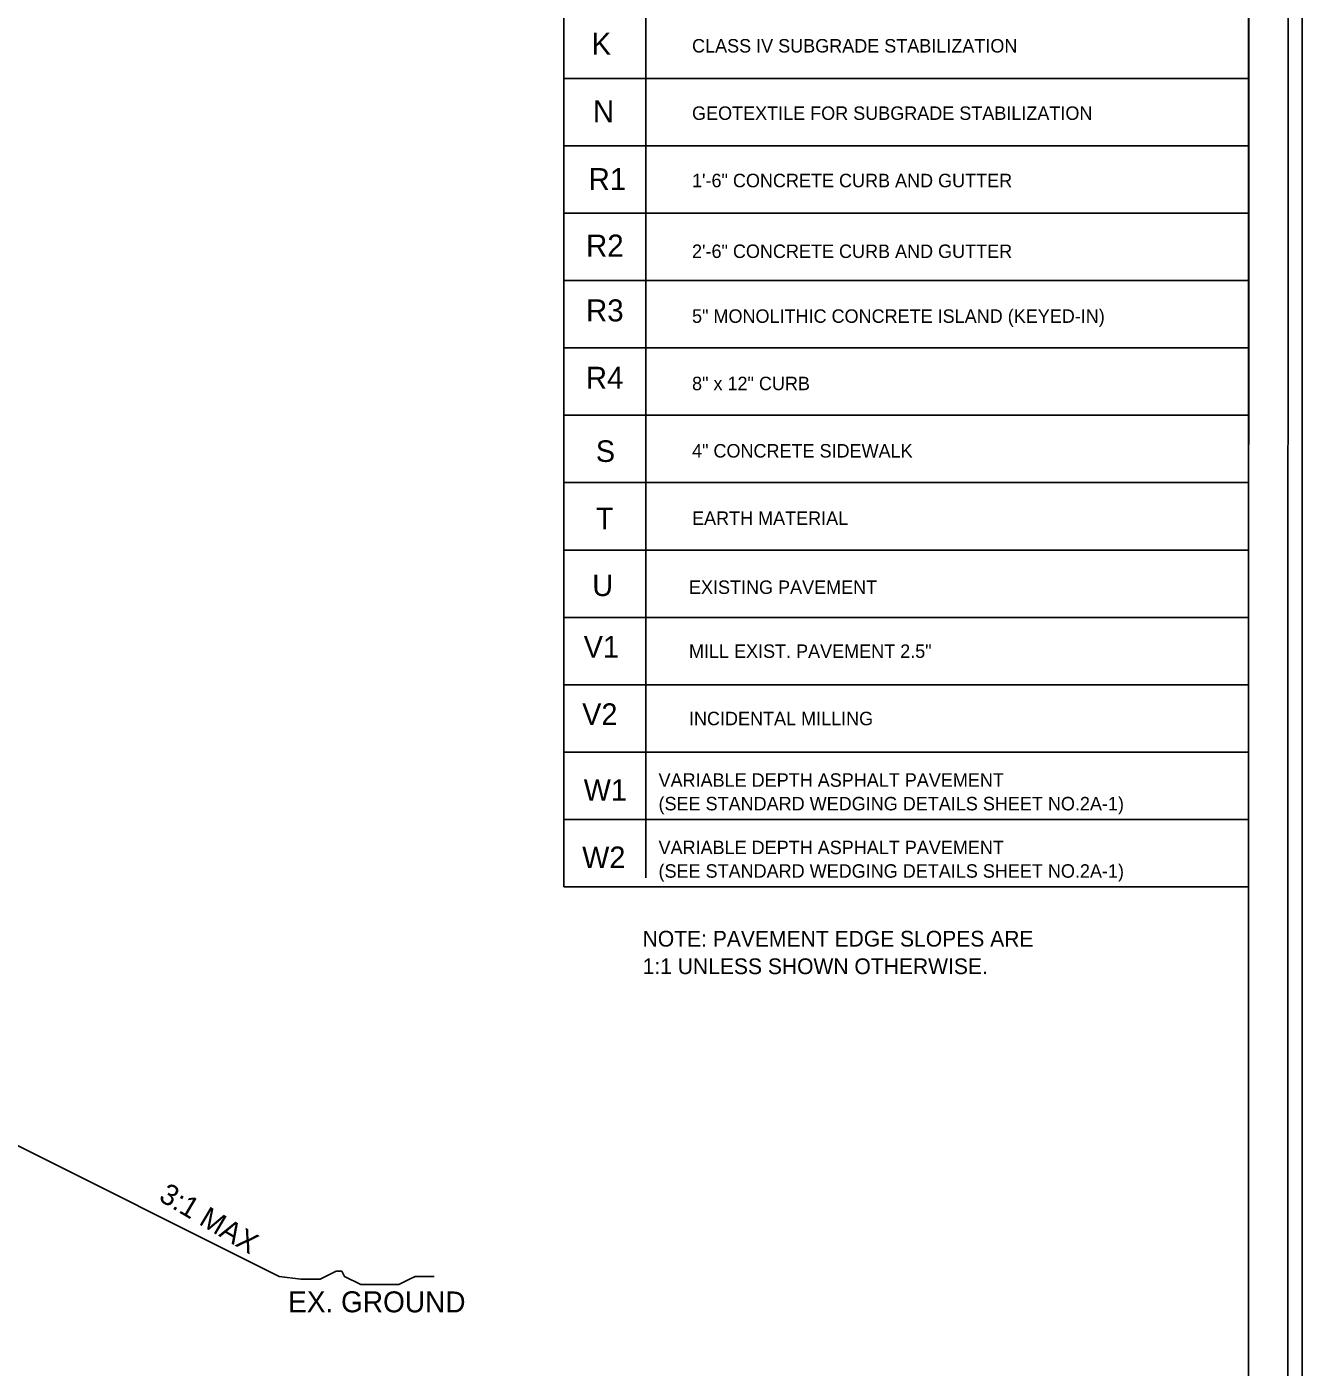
# Model space of a CAD drawing. Extents: x 2320980 to 2456309, y 595047 to 606177.
# Drawn here: x 2455964.5 to 2456045.5, y 595916.5 to 596001.6 of the extents above; entities that cross this region are included whole.
import ezdxf

# ---------------------------------------------------------------- set-up
doc = ezdxf.new("R2010")
doc.units = 0
for name, color, linetype in [('Old_Level_1', 7, 'Continuous'), ('Old_Level_21', 7, 'Continuous'), ('Prop Dimension', 7, 'Continuous'), ('Prop Pavement Schedule Description CELL', 7, 'Continuous'), ('Sheet Plan CELL', 7, 'Continuous'), ('Sheet Plot Border Inside CELL', 7, 'Continuous'), ('Sheet Plot Border Outside CELL', 7, 'Continuous'), ('Typical Slope Point Local CELL', 7, 'Continuous')]:
    doc.layers.add(name, color=color, linetype=linetype)

msp = doc.modelspace()

# ---------------------------------------------------------------- linework, layer by layer
at = {"layer": 'Prop Dimension'}
msp.add_line((2456003.83, 596041.09), (2456003.83, 595947.591), dxfattribs=at)
for points in [[(2455998.637, 596002.605), (2456042.106, 596002.605), (2456042.106, 595998.329), (2455998.637, 595998.329)], [(2455998.637, 595998.329), (2456042.106, 595998.329), (2456042.106, 595994.053), (2455998.637, 595994.053)], [(2455998.637, 595994.053), (2456042.106, 595994.053), (2456042.106, 595989.776), (2455998.637, 595989.776)], [(2455998.637, 595989.776), (2456042.106, 595989.776), (2456042.106, 595985.5), (2455998.637, 595985.5)], [(2455998.637, 595985.5), (2456042.106, 595985.5), (2456042.106, 595981.224), (2455998.637, 595981.224)], [(2455998.637, 595981.224), (2456042.106, 595981.224), (2456042.106, 595976.948), (2455998.637, 595976.948)], [(2455998.637, 595976.948), (2456042.106, 595976.948), (2456042.106, 595972.672), (2455998.637, 595972.672)], [(2455998.637, 595972.672), (2456042.106, 595972.672), (2456042.106, 595968.396), (2455998.637, 595968.396)], [(2455998.637, 595968.396), (2456042.106, 595968.396), (2456042.106, 595964.119), (2455998.637, 595964.119)], [(2455998.637, 595964.119), (2456042.106, 595964.119), (2456042.106, 595959.843), (2455998.637, 595959.843)], [(2455998.637, 595959.843), (2456042.106, 595959.843), (2456042.106, 595955.567), (2455998.637, 595955.567)], [(2455998.637, 595955.567), (2456042.106, 595955.567), (2456042.106, 595951.291), (2455998.637, 595951.291)], [(2455998.637, 595951.291), (2456042.106, 595951.291), (2456042.106, 595947.015), (2455998.637, 595947.015)]]:
    msp.add_lwpolyline(points, close=True, dxfattribs=at)
at = {"layer": 'Prop Pavement Schedule Description CELL'}
msp.add_line((2455998.637, 595947.015), (2455998.637, 595947.015), dxfattribs=at)
at = {"layer": 'Sheet Plan CELL'}
for points in [[(2455742.104, 595870.076), (2455742.099, 596080.071), (2456002.097, 596080.079), (2456002.099, 596050.066), (2456042.107, 596050.064), (2456042.107, 595870.076)], [(2456042.112, 596080.076), (2455742.104, 596080.076), (2455742.104, 595870.076), (2456042.107, 595870.076)]]:
    msp.add_lwpolyline(points, close=True, dxfattribs=at)
at = {"layer": 'Sheet Plot Border Inside CELL'}
msp.add_lwpolyline([(2455711.407, 595869.574), (2456044.604, 595869.576), (2456044.607, 596080.574), (2455711.407, 596080.574)], close=True, dxfattribs=at)
at = {"layer": 'Sheet Plot Border Outside CELL'}
msp.add_lwpolyline([(2455708.807, 595865.574), (2456045.507, 595865.574), (2456045.507, 596084.574), (2455708.807, 596084.574)], close=True, dxfattribs=at)
at = {"layer": 'Typical Slope Point Local CELL'}
msp.add_line((2455980.563, 595922.272), (2455955.279, 595934.915), dxfattribs=at)
msp.add_lwpolyline([(2455980.563, 595922.272), (2455981.942, 595922.101), (2455982.287, 595922.101), (2455982.805, 595922.101), (2455983.15, 595922.101), (2455983.495, 595922.272), (2455983.84, 595922.446), (2455984.185, 595922.619), (2455984.53, 595922.619), (2455984.703, 595922.272), (2455985.048, 595922.101), (2455985.393, 595921.928), (2455985.738, 595921.756), (2455986.083, 595921.756), (2455986.428, 595921.756), (2455986.773, 595921.756), (2455987.117, 595921.756), (2455987.462, 595921.756), (2455987.807, 595921.756), (2455988.152, 595921.756), (2455988.497, 595921.928), (2455988.842, 595922.101), (2455989.187, 595922.272), (2455989.705, 595922.272), (2455990.05, 595922.272), (2455990.395, 595922.272)], dxfattribs=at)

# ---------------------------------------------------------------- texts
at = {"layer": 'Old_Level_1'}
msp.add_text('EX. GROUND', height=1.33, rotation=359.91026, dxfattribs=at).set_placement((2455981.124, 595920.009))
at = {"layer": 'Old_Level_21'}
msp.add_text('3:1 MAX', height=1.33, rotation=329.36161, dxfattribs=at).set_placement((2455972.842, 595927.137))
at = {"layer": 'Prop Pavement Schedule Description CELL'}
for s, height, p in [('K', 1.397, (2456000.385, 595999.834)), ('CLASS IV SUBGRADE STABILIZATION', 0.85523, (2456006.77, 595999.98)), ('N', 1.397, (2456000.472, 595995.558)), ('GEOTEXTILE FOR SUBGRADE STABILIZATION', 0.85523, (2456006.77, 595995.703)), ('R1', 1.3969, (2456000.203, 595991.245)), ('1\'-6" CONCRETE CURB AND GUTTER', 0.85523, (2456006.77, 595991.427)), ('R2', 1.3969, (2456000.04, 595987.026)), ('2\'-6" CONCRETE CURB AND GUTTER', 0.85523, (2456006.77, 595986.936)), ('R3', 1.3969, (2456000.039, 595982.909)), ('5" MONOLITHIC CONCRETE ISLAND (KEYED-IN)', 0.85523, (2456006.77, 595982.819)), ('R4', 1.3969, (2456000.026, 595978.632)), ('8" x 12" CURB', 0.85523, (2456006.77, 595978.543)), ('S', 1.368, (2456000.663, 595973.989)), ('4" CONCRETE SIDEWALK', 0.85523, (2456006.77, 595974.267)), ('T', 1.368, (2456000.664, 595969.713)), ('EARTH MATERIAL', 0.85523, (2456006.77, 595969.991)), ('U', 1.368, (2456000.435, 595965.473)), ('EXISTING PAVEMENT', 0.85523, (2456006.575, 595965.607)), ('V1', 1.3684, (2455999.893, 595961.569)), ('MILL EXIST. PAVEMENT 2.5"', 0.85523, (2456006.575, 595961.547)), ('V2', 1.3684, (2455999.795, 595957.293)), ('INCIDENTAL MILLING', 0.85523, (2456006.575, 595957.271)), ('VARIABLE DEPTH ASPHALT PAVEMENT', 0.85523, (2456004.643, 595953.363)), ('W1', 1.3684, (2455999.892, 595952.477)), ('(SEE STANDARD WEDGING DETAILS SHEET NO.2A-1)', 0.85523, (2456004.643, 595951.867)), ('VARIABLE DEPTH ASPHALT PAVEMENT', 0.85523, (2456004.643, 595949.087)), ('W2', 1.3684, (2455999.794, 595948.201)), ('(SEE STANDARD WEDGING DETAILS SHEET NO.2A-1)', 0.85523, (2456004.643, 595947.591)), ('NOTE: PAVEMENT EDGE SLOPES ARE', 0.99983, (2456003.632, 595943.219)), ('1:1 UNLESS SHOWN OTHERWISE.', 0.99983, (2456003.632, 595941.47))]:
    msp.add_text(s, height=height, dxfattribs=at).set_placement(p)

doc.saveas('drawing.dxf')
